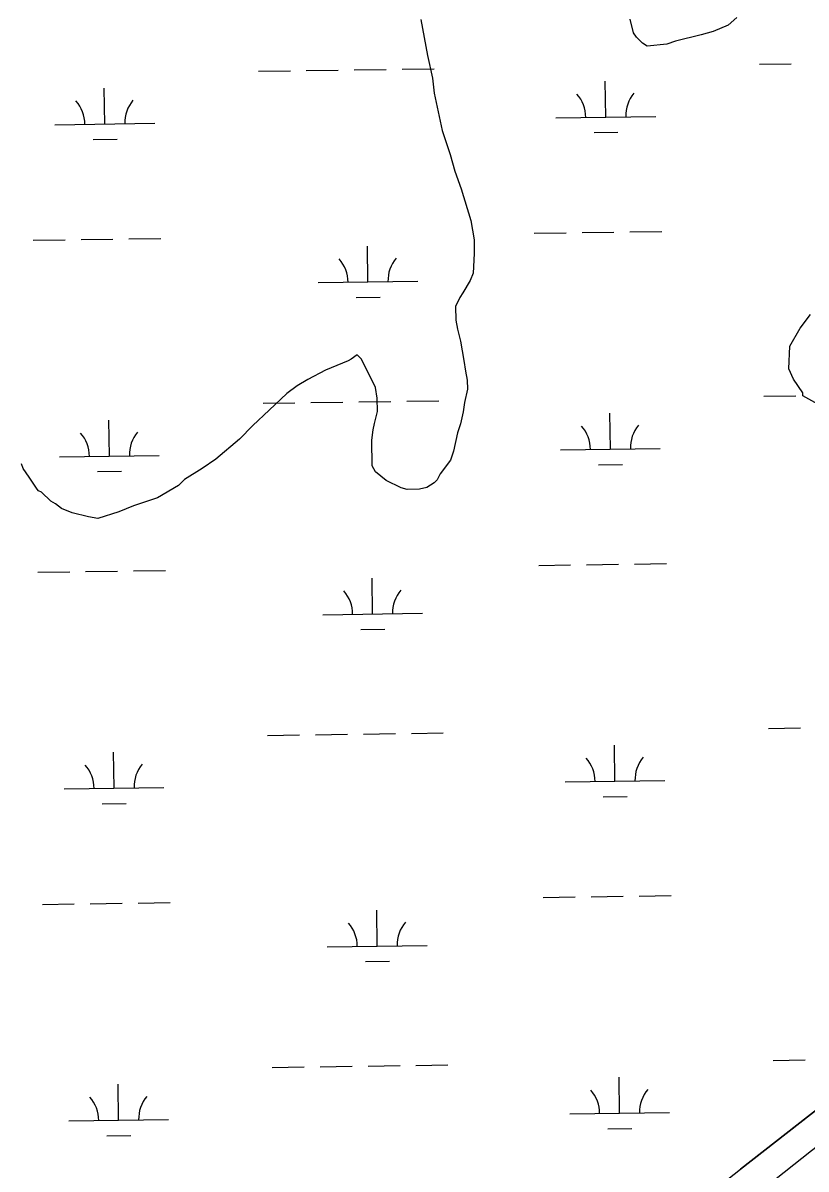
# Model space of a CAD drawing. Extents: x 3767014 to 3805179, y 361544 to 387384.
# Drawn here: x 3772871 to 3773655, y 383295 to 384444 of the extents above; entities that cross this region are included whole.
import ezdxf

# ---------------------------------------------------------------- set-up
doc = ezdxf.new("R2010")
doc.units = 0
for name, color, linetype in [('V-SITE-VEGE', 7, 'Continuous'), ('V-TOPO-SHOR', 7, 'Continuous'), ('V-WETL-SWMP', 7, 'Continuous')]:
    doc.layers.add(name, color=color, linetype=linetype)

msp = doc.modelspace()

# ---------------------------------------------------------------- linework, layer by layer
at = {"layer": 'V-SITE-VEGE'}
for p, q in [((3773269.506, 384446.936), (3773276.108, 384410.85)), ((3773482.317, 384433.712), (3773479.092, 384447.233)), ((3773586.12, 384448.922), (3773577.195, 384441.242)), ((3773562.216, 384434.976), (3773550.202, 384431.768)), ((3773577.195, 384441.242), (3773562.216, 384434.976)), ((3773485.406, 384429.237), (3773482.317, 384433.712)), ((3773491.531, 384423.302), (3773485.406, 384429.237)), ((3773496.102, 384420.359), (3773491.531, 384423.302)), ((3773524.672, 384425.336), (3773515.675, 384422.178)), ((3773550.202, 384431.768), (3773524.672, 384425.336)), ((3773515.675, 384422.178), (3773496.102, 384420.359)), ((3773276.108, 384410.85), (3773280.987, 384388.312)), ((3773280.987, 384388.312), (3773282.734, 384373.259)), ((3773282.734, 384373.259), (3773290.866, 384335.693)), ((3773290.866, 384335.693), (3773298.786, 384311.692)), ((3773298.786, 384311.692), (3773303.57, 384295.181)), ((3773303.57, 384295.181), (3773309.886, 384277.187)), ((3773309.886, 384277.187), (3773319.43, 384245.675)), ((3773319.43, 384245.675), (3773322.756, 384226.125)), ((3773322.756, 384226.125), (3773322.969, 384212.557)), ((3773322.969, 384212.557), (3773321.77, 384192.937)), ((3773318.877, 384185.351), (3773311.528, 384173.174)), ((3773321.77, 384192.937), (3773318.877, 384185.351)), ((3773311.528, 384173.174), (3773308.585, 384168.602)), ((3773308.585, 384168.602), (3773304.207, 384159.487)), ((3773304.207, 384159.487), (3773304.42, 384145.919)), ((3773304.42, 384145.919), (3773306.071, 384136.897)), ((3773306.071, 384136.897), (3773309.276, 384124.886)), ((3773309.276, 384124.886), (3773312.602, 384105.338)), ((3773196.503, 384105.01), (3773174.036, 384095.608)), ((3773199.495, 384106.564), (3773196.503, 384105.01)), ((3773205.452, 384111.183), (3773199.495, 384106.564)), ((3773210.046, 384106.732), (3773205.452, 384111.183)), ((3773224.067, 384078.304), (3773210.046, 384106.732)), ((3773312.602, 384105.338), (3773314.275, 384094.809)), ((3773174.036, 384095.608), (3773156.087, 384086.277)), ((3773314.275, 384094.809), (3773315.925, 384085.787)), ((3773145.63, 384080.08), (3773135.198, 384072.375)), ((3773156.087, 384086.277), (3773145.63, 384080.08)), ((3773315.925, 384085.787), (3773316.071, 384076.744)), ((3773135.198, 384072.375), (3773117.37, 384055.508)), ((3773225.74, 384067.773), (3773224.067, 384078.304)), ((3773225.955, 384054.209), (3773225.74, 384067.773)), ((3773316.071, 384076.744), (3773313.265, 384063.128)), ((3773313.265, 384063.128), (3773311.903, 384054.06)), ((3773117.37, 384055.508), (3773101.027, 384040.172)), ((3773223.131, 384042.102), (3773225.955, 384054.209)), ((3773311.903, 384054.06), (3773309.079, 384041.952)), ((3773101.027, 384040.172), (3773087.672, 384026.389)), ((3773220.374, 384025.472), (3773221.715, 384036.048)), ((3773221.715, 384036.048), (3773223.131, 384042.102)), ((3773306.208, 384032.859), (3773301.97, 384014.699)), ((3773309.079, 384041.952), (3773306.208, 384032.859)), ((3773087.672, 384026.389), (3773063.864, 384006.411)), ((3773220.782, 383999.845), (3773220.374, 384025.472)), ((3773301.97, 384014.699), (3773299.099, 384005.606)), ((3772871.004, 383997.332), (3772869.425, 384001.832)), ((3773063.864, 384006.411), (3773050.439, 383997.152)), ((3773223.892, 383993.863), (3773220.782, 383999.845)), ((3773299.099, 384005.606), (3773288.761, 383991.872)), ((3772877.176, 383988.383), (3772871.004, 383997.332)), ((3772884.905, 383976.443), (3772877.176, 383988.383)), ((3773050.439, 383997.152), (3773032.517, 383986.314)), ((3773234.587, 383984.985), (3773223.892, 383993.863)), ((3773288.761, 383991.872), (3773285.842, 383985.796)), ((3772886.435, 383974.96), (3772884.905, 383976.443)), ((3773026.582, 383980.189), (3773005.666, 383967.796)), ((3773032.517, 383986.314), (3773026.582, 383980.189)), ((3773249.781, 383977.688), (3773234.587, 383984.985)), ((3773255.835, 383976.275), (3773249.781, 383977.688)), ((3773267.896, 383976.465), (3773255.835, 383976.275)), ((3773275.408, 383978.091), (3773267.896, 383976.465)), ((3773282.875, 383982.732), (3773275.408, 383978.091)), ((3773285.842, 383985.796), (3773282.875, 383982.732)), ((3772889.475, 383973.5), (3772886.435, 383974.96)), ((3772898.662, 383964.597), (3772889.475, 383973.5)), ((3772903.235, 383961.652), (3772898.662, 383964.597)), ((3773005.666, 383967.796), (3772981.667, 383959.878)), ((3772909.334, 383957.226), (3772903.235, 383961.652)), ((3772919.959, 383952.87), (3772909.334, 383957.226)), ((3772936.611, 383948.61), (3772919.959, 383952.87)), ((3772966.688, 383953.61), (3772945.68, 383947.246)), ((3772981.667, 383959.878), (3772966.688, 383953.61)), ((3772945.68, 383947.246), (3772936.611, 383948.61))]:
    msp.add_line(p, q, dxfattribs=at)
msp.add_lwpolyline([(3773670.287, 384059.792), (3773652.031, 384070.059), (3773651.984, 384073.074), (3773642.723, 384086.498), (3773638.035, 384096.98), (3773639.184, 384119.614), (3773649.45, 384137.87), (3773659.789, 384151.604)], dxfattribs=at)
at = {"layer": 'V-TOPO-SHOR'}
for points in [[(3773328.824, 383089.456), (3773589.632, 383295.354), (3773816.68, 383472.645)], [(3773433.747, 382365.461), (3773321.703, 382516.338), (3773204.088, 382686.428), (3773094.621, 382840.853), (3773093.576, 382851.364), (3773105.522, 382872.608), (3773236.309, 382979.073), (3773420.879, 383124.108), (3773660.887, 383313.886), (3773764.155, 383392.959)]]:
    msp.add_lwpolyline(points, dxfattribs=at)
at = {"layer": 'V-WETL-SWMP'}
for p, q in [((3773608.535, 384402.112), (3773640.532, 384402.557)), ((3773106.675, 384395.141), (3773138.672, 384395.585)), ((3773154.671, 384395.807), (3773186.668, 384396.252)), ((3773202.666, 384396.474), (3773234.663, 384396.919)), ((3773250.662, 384397.141), (3773282.658, 384397.585)), ((3772952.803, 384342.256), (3772952.303, 384378.253)), ((3773454.663, 384349.228), (3773454.163, 384385.224)), ((3772902.808, 384341.562), (3773002.798, 384342.951)), ((3773404.668, 384348.533), (3773504.658, 384349.922)), ((3773442.878, 384333.632), (3773466.876, 384333.965)), ((3772941.019, 384326.66), (3772965.016, 384326.993)), ((3773382.865, 384232.787), (3773414.862, 384233.232)), ((3773430.86, 384233.454), (3773462.857, 384233.898)), ((3773478.856, 384234.121), (3773510.853, 384234.565)), ((3772881.006, 384225.816), (3772913.002, 384226.26)), ((3772929.001, 384226.482), (3772960.998, 384226.927)), ((3772976.996, 384227.149), (3773008.993, 384227.594)), ((3773216.462, 384184.041), (3773215.962, 384220.038)), ((3773166.467, 384183.347), (3773266.457, 384184.736)), ((3773204.678, 384168.445), (3773228.675, 384168.778)), ((3773613.156, 384069.469), (3773645.153, 384069.914)), ((3773111.296, 384062.498), (3773143.293, 384062.942)), ((3773159.292, 384063.164), (3773191.289, 384063.609)), ((3773207.287, 384063.831), (3773239.284, 384064.276)), ((3773255.282, 384064.498), (3773287.279, 384064.942)), ((3772957.424, 384009.613), (3772956.924, 384045.61)), ((3773459.284, 384016.585), (3773458.783, 384052.581)), ((3772907.429, 384008.919), (3773007.419, 384010.308)), ((3773409.288, 384015.89), (3773509.279, 384017.279)), ((3773447.499, 384000.989), (3773471.497, 384001.322)), ((3772945.639, 383994.017), (3772969.637, 383994.351)), ((3772981.617, 383894.506), (3773013.614, 383894.951)), ((3773387.486, 383900.144), (3773419.483, 383900.589)), ((3773435.481, 383900.811), (3773467.478, 383901.255)), ((3773483.477, 383901.478), (3773515.474, 383901.922)), ((3772885.626, 383893.173), (3772917.623, 383893.617)), ((3772933.622, 383893.84), (3772965.619, 383894.284)), ((3773221.083, 383851.398), (3773220.583, 383887.395)), ((3773171.088, 383850.704), (3773271.078, 383852.093)), ((3773209.298, 383835.802), (3773233.296, 383836.135)), ((3773617.777, 383736.826), (3773649.774, 383737.271)), ((3773115.917, 383729.855), (3773147.914, 383730.299)), ((3773163.912, 383730.522), (3773195.909, 383730.966)), ((3773211.908, 383731.188), (3773243.905, 383731.633)), ((3773259.903, 383731.855), (3773291.9, 383732.299)), ((3772962.045, 383676.97), (3772961.545, 383712.967)), ((3773463.904, 383683.942), (3773463.404, 383719.938)), ((3772912.05, 383676.276), (3773012.04, 383677.665)), ((3773413.909, 383683.247), (3773513.9, 383684.636)), ((3773452.12, 383668.346), (3773476.118, 383668.679)), ((3772950.26, 383661.374), (3772974.258, 383661.708)), ((3772986.238, 383561.863), (3773018.235, 383562.308)), ((3773392.107, 383567.501), (3773424.104, 383567.946)), ((3773440.102, 383568.168), (3773472.099, 383568.613)), ((3773488.097, 383568.835), (3773520.094, 383569.279)), ((3772890.247, 383560.53), (3772922.244, 383560.974)), ((3772938.243, 383561.197), (3772970.239, 383561.641)), ((3773225.704, 383518.755), (3773225.204, 383554.752)), ((3773175.709, 383518.061), (3773275.699, 383519.45)), ((3773213.919, 383503.159), (3773237.917, 383503.493)), ((3773794.689, 383455.473), (3773589.632, 383295.353)), ((3773622.397, 383404.183), (3773654.394, 383404.628)), ((3773120.538, 383397.212), (3773152.535, 383397.656)), ((3773168.533, 383397.879), (3773200.53, 383398.323)), ((3773216.529, 383398.545), (3773248.526, 383398.99)), ((3773264.524, 383399.212), (3773296.521, 383399.657)), ((3772966.666, 383344.328), (3772966.166, 383380.324)), ((3773468.525, 383351.299), (3773468.025, 383387.296)), ((3772916.67, 383343.633), (3773016.661, 383345.022)), ((3773418.53, 383350.604), (3773518.52, 383351.993)), ((3773456.741, 383335.703), (3773480.738, 383336.036)), ((3772954.881, 383328.731), (3772978.879, 383329.065))]:
    msp.add_line(p, q, dxfattribs=at)
msp.add_lwpolyline([(3773420.879, 383124.109), (3773660.887, 383313.887), (3773764.154, 383392.959), (3773791.888, 383394.395), (3773800.672, 383393.657), (3773803.303, 383393.699), (3773806.853, 383391.123), (3773840.067, 383343.397), (3774010.813, 383086.419)], dxfattribs=at)
for centre, start, end in [((3773008.034, 384343.498), 140.024034, 181.567693), ((3773399.418, 384348.935), 0.024037, 41.567696), ((3773509.894, 384350.47), 140.024034, 181.567693), ((3772897.559, 384341.964), 0.024037, 41.567696), ((3773161.218, 384183.749), 0.024037, 41.567696), ((3773271.693, 384185.283), 140.024034, 181.567693), ((3772902.18, 384009.321), 0.024037, 41.567696), ((3773012.655, 384010.855), 140.024034, 181.567693), ((3773404.039, 384016.292), 0.024037, 41.567696), ((3773514.515, 384017.827), 140.024034, 181.567693), ((3773165.839, 383851.106), 0.024037, 41.567696), ((3773276.314, 383852.64), 140.024034, 181.567693), ((3772906.801, 383676.678), 0.024037, 41.567696), ((3773017.276, 383678.213), 140.024034, 181.567693), ((3773408.66, 383683.649), 0.024037, 41.567696), ((3773519.135, 383685.184), 140.024034, 181.567693), ((3773170.46, 383518.463), 0.024037, 41.567696), ((3773280.935, 383519.997), 140.024034, 181.567693), ((3772911.421, 383344.035), 0.024037, 41.567696), ((3773021.897, 383345.57), 140.024034, 181.567693), ((3773413.281, 383351.006), 0.024037, 41.567696), ((3773523.756, 383352.541), 140.024034, 181.567693)]:
    msp.add_arc(centre, 35.246, start, end, dxfattribs=at)

doc.saveas('drawing.dxf')
